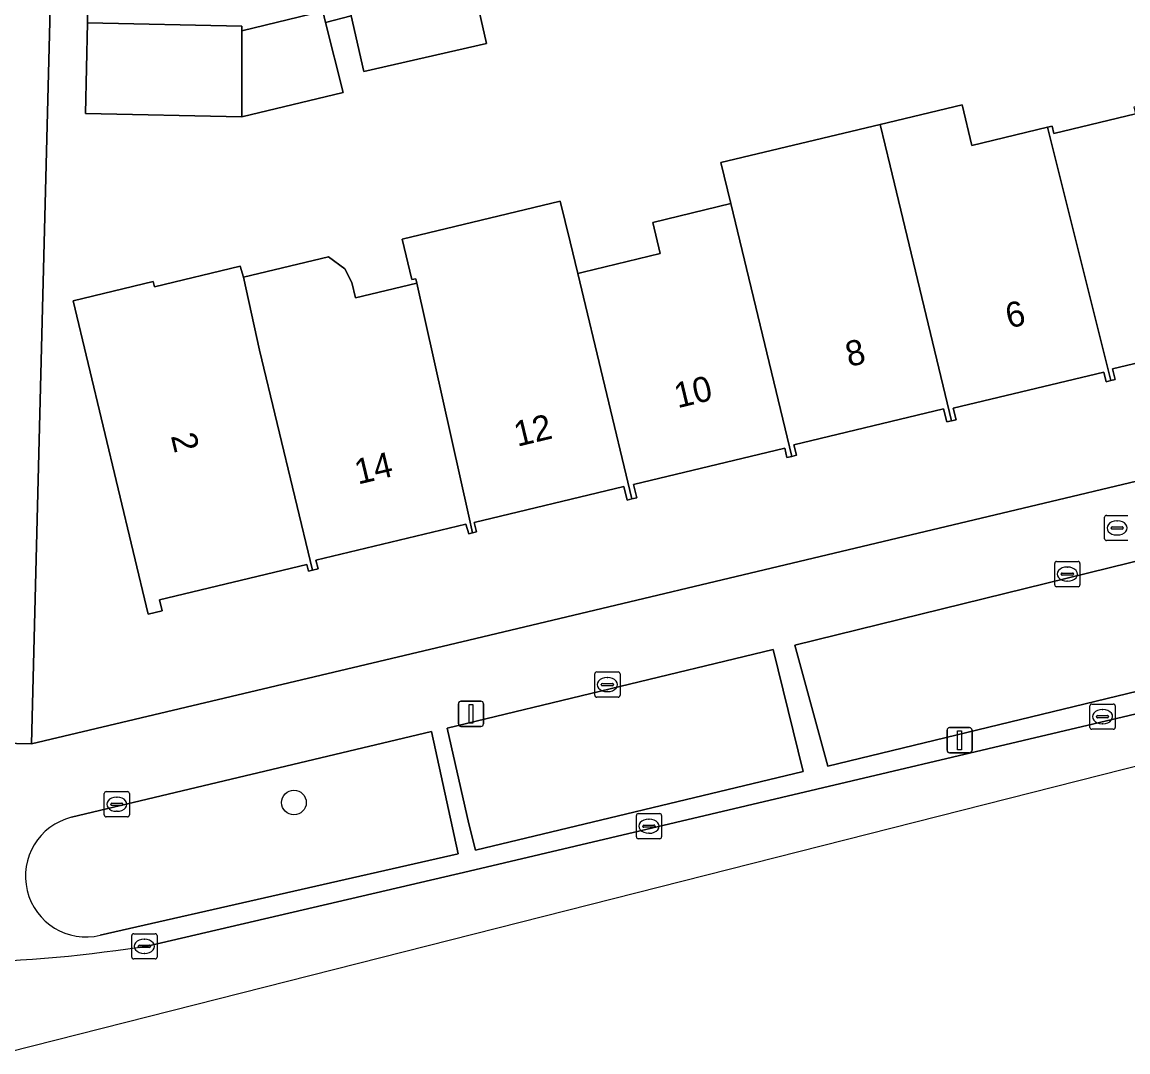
# Model space of a CAD drawing. Extents: x 162082 to 163401, y 388089 to 388636.
# Drawn here: x 162982.28 to 163026.16, y 388089.38 to 388130.23 of the extents above; entities that cross this region are included whole.
import ezdxf

# ---------------------------------------------------------------- set-up
doc = ezdxf.new("R2010")
doc.units = 0
for name, color, linetype in [('IMGEO_Boom', 7, 'Continuous'), ('IMGEO_Brandkraan', 7, 'Continuous'), ('IMGEO_Erf', 7, 'Continuous'), ('IMGEO_Groenvoorziening', 7, 'Continuous'), ('IMGEO_Kolk', 7, 'Continuous'), ('IMGEO_Lichtmast', 7, 'Continuous'), ('IMGEO_Muur', 7, 'Continuous'), ('IMGEO_Pand', 7, 'Continuous'), ('IMGEO_Pand_nummerreeks', 7, 'Continuous'), ('IMGEO_Rijbaan_lokaal_open', 7, 'Continuous'), ('IMGEO_Voetpad_open', 7, 'Continuous')]:
    doc.layers.add(name, color=color, linetype=linetype)

msp = doc.modelspace()

# ---------------------------------------------------------------- linework, layer by layer
at = {"layer": 'IMGEO_Boom'}
msp.add_circle((162993.067, 388099.273), 0.489, dxfattribs=at)
at = {"layer": 'IMGEO_Brandkraan'}
for p, q in [((163025.23, 388109.74), (163025.23, 388110.592)), ((163025.305, 388110.666), (163026.157, 388110.666)), ((163025.489, 388110.16), (163025.489, 388110.172)), ((163025.927, 388110.123), (163025.529, 388110.123)), ((163025.532, 388110.209), (163025.93, 388110.209)), ((163025.718, 388110.446), (163025.743, 388110.446)), ((163025.973, 388110.172), (163025.973, 388110.16)), ((163026.157, 388109.666), (163025.305, 388109.666)), ((163025.741, 388109.886), (163025.716, 388109.886))]:
    msp.add_line(p, q, dxfattribs=at)
for points in [[(163025.23, 388109.74), (163025.23, 388110.592)], [(163025.305, 388110.666), (163026.157, 388110.666)], [(163026.157, 388109.666), (163025.305, 388109.666)]]:
    msp.add_lwpolyline(points, dxfattribs=at)
for centre, radius, start, end in [((163025.307, 388110.59), 0.0765, 91.552, 178.448), ((163025.307, 388110.59), 0.0765, 91.552, 178.448), ((163025.529, 388110.169), 0.0403, 85.8775, 175.7526), ((163025.526, 388110.159), 0.0366, 178.938, 274.7102), ((163025.93, 388110.166), 0.043, 264.8664, 352.4533), ((163025.934, 388110.171), 0.0386, 1.7309, 96.639), ((163025.307, 388109.742), 0.0765, 181.552, 268.448), ((163025.307, 388109.742), 0.0765, 181.552, 268.448)]:
    msp.add_arc(centre, radius, start, end, dxfattribs=at)
for centre, major_axis, ratio, start_param, end_param in [((163025.717, 388110.166), (-0.387, 0.002), 0.722429, 4.712389, 7.853982), ((163025.742, 388110.166), (-0.39, 0.002), 0.717154, 1.570796, 4.712389)]:
    msp.add_ellipse(centre, major_axis=major_axis, ratio=ratio, start_param=start_param, end_param=end_param, dxfattribs=at)
at = {"layer": 'IMGEO_Erf'}
for points in [[(162983.995, 388154.044), (162983.292, 388126.643), (162983.093, 388118.887), (162982.649, 388101.605), (163000, 388105.719), (163032.884, 388113.546)], [(163000.215, 388131.551), (163000.709, 388129.388), (162995.842, 388128.278), (162995.34, 388130.478), (162994.322, 388130.219), (162995.024, 388127.441), (162991.001, 388126.47), (162984.799, 388126.609), (162984.88, 388130.204), (162984.88, 388131.337)], [(163031.496, 388117.898), (163025.552, 388116.472), (163025.653, 388116.053), (163025.475, 388116.011), (163025.297, 388115.968), (163025.206, 388116.349), (163019.229, 388114.915), (163019.339, 388114.458), (163019.155, 388114.414), (163018.969, 388114.369), (163018.844, 388114.89), (163012.902, 388113.464), (163013.003, 388113.047), (163012.817, 388113.002), (163012.629, 388112.957), (163012.54, 388113.328), (163006.541, 388111.889), (163006.668, 388111.361), (163006.48, 388111.316), (163006.29, 388111.27), (163006.162, 388111.805), (163000.224, 388110.381), (163000.312, 388110.012), (163000.146, 388109.973), (163000, 388109.938), (162999.885, 388110.316), (162993.942, 388108.891), (162994.025, 388108.545), (162993.807, 388108.493), (162993.645, 388108.454), (162993.582, 388108.718), (162987.729, 388107.314), (162987.832, 388106.882), (162987.277, 388106.749), (162984.308, 388119.179), (162987.484, 388119.941), (162987.533, 388119.736), (162990.936, 388120.553), (162991.06, 388120.113), (162994.432, 388120.922), (162995.081, 388120.446), (162995.366, 388119.907), (162995.509, 388119.294), (162997.937, 388119.877), (162997.898, 388120.053), (162997.74, 388120.015), (162997.364, 388121.625), (163003.633, 388123.129), (163004.023, 388121.519), (163004.325, 388120.264), (163004.549, 388120.318), (163007.603, 388121.051), (163007.306, 388122.289), (163010.403, 388123.032), (163010.002, 388124.657), (163016.329, 388126.175), (163019.576, 388126.954), (163019.964, 388125.336), (163022.972, 388126.058), (163023.153, 388126.101), (163023.223, 388125.809), (163026.465, 388126.588)]]:
    msp.add_lwpolyline(points, dxfattribs=at)
at = {"layer": 'IMGEO_Groenvoorziening'}
for points in [[(163030.418, 388109.816), (163012.938, 388105.514), (163014.256, 388100.719), (163031.232, 388104.833)], [(162998.52, 388102.094), (162984.243, 388098.69)], [(162985.382, 388094.006), (162999.589, 388097.232), (162998.52, 388102.094)]]:
    msp.add_lwpolyline(points, dxfattribs=at)
msp.add_lwpolyline([(163012.086, 388105.34), (162999.144, 388102.221), (163000, 388098.431), (163000.277, 388097.387), (163013.268, 388100.506)], close=True, dxfattribs=at)
msp.add_arc((162984.824, 388096.351), 2.41, 103.9476, 283.3869, dxfattribs=at)
at = {"layer": 'IMGEO_Kolk'}
for p, q in [((163023.254, 388107.909), (163023.254, 388108.761)), ((163023.329, 388108.835), (163024.181, 388108.835)), ((163024.255, 388108.761), (163024.255, 388107.909)), ((163023.513, 388108.329), (163023.513, 388108.341)), ((163023.556, 388108.378), (163023.954, 388108.378)), ((163023.742, 388108.615), (163023.767, 388108.615)), ((163023.997, 388108.341), (163023.997, 388108.329)), ((163023.951, 388108.292), (163023.553, 388108.292)), ((163023.765, 388108.055), (163023.74, 388108.055)), ((163024.181, 388107.835), (163023.329, 388107.835)), ((163005.004, 388103.526), (163005.004, 388104.378)), ((163005.079, 388104.452), (163005.931, 388104.452)), ((163006.005, 388104.378), (163006.005, 388103.526)), ((163005.263, 388103.946), (163005.263, 388103.958)), ((163005.306, 388103.995), (163005.704, 388103.995)), ((163005.492, 388104.232), (163005.517, 388104.232)), ((163005.747, 388103.958), (163005.747, 388103.946)), ((163005.701, 388103.909), (163005.303, 388103.909)), ((163005.515, 388103.672), (163005.49, 388103.672)), ((163005.931, 388103.452), (163005.079, 388103.452)), ((163024.651, 388102.253), (163024.651, 388103.105)), ((163024.726, 388103.179), (163025.578, 388103.179)), ((163025.652, 388103.105), (163025.652, 388102.253)), ((163024.91, 388102.673), (163024.91, 388102.685)), ((163025.348, 388102.636), (163024.95, 388102.636)), ((163024.953, 388102.722), (163025.351, 388102.722)), ((163025.139, 388102.959), (163025.164, 388102.959)), ((163025.394, 388102.685), (163025.394, 388102.673)), ((163025.578, 388102.179), (163024.726, 388102.179)), ((163025.162, 388102.399), (163025.137, 388102.399)), ((162985.538, 388098.779), (162985.538, 388099.631)), ((162985.613, 388099.705), (162986.465, 388099.705)), ((162986.539, 388099.631), (162986.539, 388098.779)), ((162985.797, 388099.199), (162985.797, 388099.211)), ((162986.235, 388099.162), (162985.837, 388099.162)), ((162985.84, 388099.248), (162986.238, 388099.248)), ((162986.026, 388099.485), (162986.051, 388099.485)), ((162986.281, 388099.211), (162986.281, 388099.199)), ((162986.465, 388098.705), (162985.613, 388098.705)), ((162986.049, 388098.925), (162986.024, 388098.925)), ((163006.653, 388097.909), (163006.653, 388098.761)), ((163006.728, 388098.835), (163007.58, 388098.835)), ((163007.654, 388098.761), (163007.654, 388097.909)), ((163006.912, 388098.329), (163006.912, 388098.341)), ((163007.35, 388098.292), (163006.952, 388098.292)), ((163006.955, 388098.378), (163007.353, 388098.378)), ((163007.141, 388098.615), (163007.166, 388098.615)), ((163007.396, 388098.341), (163007.396, 388098.329)), ((163007.58, 388097.835), (163006.728, 388097.835)), ((163007.164, 388098.055), (163007.139, 388098.055)), ((162986.633, 388093.142), (162986.633, 388093.994)), ((162986.708, 388094.068), (162987.56, 388094.068)), ((162987.121, 388093.848), (162987.146, 388093.848)), ((162987.634, 388093.994), (162987.634, 388093.142)), ((162986.892, 388093.562), (162986.892, 388093.574)), ((162987.33, 388093.525), (162986.932, 388093.525)), ((162986.935, 388093.611), (162987.333, 388093.611)), ((162987.376, 388093.574), (162987.376, 388093.562)), ((162987.56, 388093.068), (162986.708, 388093.068)), ((162987.144, 388093.288), (162987.119, 388093.288))]:
    msp.add_line(p, q, dxfattribs=at)
for points in [[(163023.254, 388107.909), (163023.254, 388108.761)], [(163023.329, 388108.835), (163024.181, 388108.835)], [(163024.255, 388108.761), (163024.255, 388107.909)], [(163024.181, 388107.835), (163023.329, 388107.835)], [(163005.004, 388103.526), (163005.004, 388104.378)], [(163005.079, 388104.452), (163005.931, 388104.452)], [(163006.005, 388104.378), (163006.005, 388103.526)], [(163005.931, 388103.452), (163005.079, 388103.452)], [(163024.651, 388102.253), (163024.651, 388103.105)], [(163024.726, 388103.179), (163025.578, 388103.179)], [(163025.652, 388103.105), (163025.652, 388102.253)], [(163025.578, 388102.179), (163024.726, 388102.179)], [(162985.538, 388098.779), (162985.538, 388099.631)], [(162985.613, 388099.705), (162986.465, 388099.705)], [(162986.539, 388099.631), (162986.539, 388098.779)], [(162986.465, 388098.705), (162985.613, 388098.705)], [(163006.653, 388097.909), (163006.653, 388098.761)], [(163006.728, 388098.835), (163007.58, 388098.835)], [(163007.654, 388098.761), (163007.654, 388097.909)], [(163007.58, 388097.835), (163006.728, 388097.835)], [(162986.633, 388093.142), (162986.633, 388093.994)], [(162986.708, 388094.068), (162987.56, 388094.068)], [(162987.634, 388093.994), (162987.634, 388093.142)], [(162987.56, 388093.068), (162986.708, 388093.068)]]:
    msp.add_lwpolyline(points, dxfattribs=at)
for centre, radius, start, end in [((163023.331, 388108.759), 0.0765, 91.552, 178.448), ((163023.331, 388108.759), 0.0765, 91.552, 178.448), ((163024.179, 388108.759), 0.0765, 1.552, 88.448), ((163024.179, 388108.759), 0.0765, 1.552, 88.448), ((163023.553, 388108.338), 0.0403, 85.8775, 175.7526), ((163023.55, 388108.328), 0.0366, 178.938, 274.7102), ((163023.954, 388108.335), 0.043, 264.8664, 352.4533), ((163023.958, 388108.34), 0.0386, 1.7309, 96.639), ((163023.331, 388107.911), 0.0765, 181.552, 268.448), ((163023.331, 388107.911), 0.0765, 181.552, 268.448), ((163024.179, 388107.911), 0.0765, 271.552, 358.448), ((163024.179, 388107.911), 0.0765, 271.552, 358.448), ((163005.081, 388104.376), 0.0765, 91.552, 178.448), ((163005.081, 388104.376), 0.0765, 91.552, 178.448), ((163005.929, 388104.376), 0.0765, 1.552, 88.448), ((163005.929, 388104.376), 0.0765, 1.552, 88.448), ((163005.303, 388103.955), 0.0403, 85.8775, 175.7526), ((163005.3, 388103.945), 0.0366, 178.938, 274.7102), ((163005.704, 388103.952), 0.043, 264.8664, 352.4533), ((163005.708, 388103.957), 0.0386, 1.7309, 96.639), ((163005.081, 388103.528), 0.0765, 181.552, 268.448), ((163005.081, 388103.528), 0.0765, 181.552, 268.448), ((163005.929, 388103.528), 0.0765, 271.552, 358.448), ((163005.929, 388103.528), 0.0765, 271.552, 358.448), ((163024.728, 388103.103), 0.0765, 91.552, 178.448), ((163024.728, 388103.103), 0.0765, 91.552, 178.448), ((163025.576, 388103.103), 0.0765, 1.552, 88.448), ((163025.576, 388103.103), 0.0765, 1.552, 88.448), ((163024.95, 388102.682), 0.0403, 85.8775, 175.7526), ((163024.947, 388102.672), 0.0366, 178.938, 274.7102), ((163025.351, 388102.679), 0.043, 264.8664, 352.4533), ((163025.355, 388102.684), 0.0386, 1.7309, 96.639), ((163024.728, 388102.255), 0.0765, 181.552, 268.448), ((163024.728, 388102.255), 0.0765, 181.552, 268.448), ((163025.576, 388102.255), 0.0765, 271.552, 358.448), ((163025.576, 388102.255), 0.0765, 271.552, 358.448), ((162985.615, 388099.629), 0.0765, 91.552, 178.448), ((162985.615, 388099.629), 0.0765, 91.552, 178.448), ((162986.463, 388099.629), 0.0765, 1.552, 88.448), ((162986.463, 388099.629), 0.0765, 1.552, 88.448), ((162985.837, 388099.208), 0.0403, 85.8775, 175.7526), ((162985.834, 388099.198), 0.0366, 178.938, 274.7102), ((162986.238, 388099.205), 0.043, 264.8664, 352.4533), ((162986.242, 388099.21), 0.0386, 1.7309, 96.639), ((162985.615, 388098.781), 0.0765, 181.552, 268.448), ((162985.615, 388098.781), 0.0765, 181.552, 268.448), ((162986.463, 388098.781), 0.0765, 271.552, 358.448), ((162986.463, 388098.781), 0.0765, 271.552, 358.448), ((163006.73, 388098.759), 0.0765, 91.552, 178.448), ((163006.73, 388098.759), 0.0765, 91.552, 178.448), ((163007.578, 388098.759), 0.0765, 1.552, 88.448), ((163007.578, 388098.759), 0.0765, 1.552, 88.448), ((163006.952, 388098.338), 0.0403, 85.8775, 175.7526), ((163006.949, 388098.328), 0.0366, 178.938, 274.7102), ((163007.353, 388098.335), 0.043, 264.8664, 352.4533), ((163007.357, 388098.34), 0.0386, 1.7309, 96.639), ((163006.73, 388097.911), 0.0765, 181.552, 268.448), ((163006.73, 388097.911), 0.0765, 181.552, 268.448), ((163007.578, 388097.911), 0.0765, 271.552, 358.448), ((163007.578, 388097.911), 0.0765, 271.552, 358.448), ((162986.71, 388093.992), 0.0765, 91.552, 178.448), ((162986.71, 388093.992), 0.0765, 91.552, 178.448), ((162987.558, 388093.992), 0.0765, 1.552, 88.448), ((162987.558, 388093.992), 0.0765, 1.552, 88.448), ((162986.932, 388093.571), 0.0403, 85.8775, 175.7526), ((162986.929, 388093.561), 0.0366, 178.938, 274.7102), ((162987.333, 388093.568), 0.043, 264.8664, 352.4533), ((162987.337, 388093.573), 0.0386, 1.7309, 96.639), ((162986.71, 388093.144), 0.0765, 181.552, 268.448), ((162986.71, 388093.144), 0.0765, 181.552, 268.448), ((162987.558, 388093.144), 0.0765, 271.552, 358.448), ((162987.558, 388093.144), 0.0765, 271.552, 358.448)]:
    msp.add_arc(centre, radius, start, end, dxfattribs=at)
for centre, major_axis, ratio, start_param, end_param in [((163023.741, 388108.335), (-0.387, 0.002), 0.722429, 4.712389, 7.853982), ((163023.766, 388108.335), (-0.39, 0.002), 0.717154, 1.570796, 4.712389), ((163005.491, 388103.952), (-0.387, 0.002), 0.722429, 4.712389, 7.853982), ((163005.516, 388103.952), (-0.39, 0.002), 0.717154, 1.570796, 4.712389), ((163025.138, 388102.679), (-0.387, 0.002), 0.722429, 4.712389, 7.853982), ((163025.163, 388102.679), (-0.39, 0.002), 0.717154, 1.570796, 4.712389), ((162986.025, 388099.205), (-0.387, 0.002), 0.722429, 4.712389, 7.853982), ((162986.05, 388099.205), (-0.39, 0.002), 0.717154, 1.570796, 4.712389), ((163007.14, 388098.335), (-0.387, 0.002), 0.722429, 4.712389, 7.853982), ((163007.165, 388098.335), (-0.39, 0.002), 0.717154, 1.570796, 4.712389), ((162987.12, 388093.568), (-0.387, 0.002), 0.722429, 4.712389, 7.853982), ((162987.145, 388093.568), (-0.39, 0.002), 0.717154, 1.570796, 4.712389)]:
    msp.add_ellipse(centre, major_axis=major_axis, ratio=ratio, start_param=start_param, end_param=end_param, dxfattribs=at)
at = {"layer": 'IMGEO_Lichtmast'}
for p, q in [((162999.595, 388102.391), (162999.595, 388103.191)), ((162999.595, 388103.191), (162999.595, 388102.391)), ((162999.695, 388103.291), (163000.485, 388103.291)), ((163000.485, 388103.291), (162999.695, 388103.291)), ((163000.585, 388103.191), (163000.585, 388102.391)), ((163000.585, 388102.391), (163000.585, 388103.191)), ((163000.485, 388102.291), (162999.695, 388102.291)), ((162999.695, 388102.291), (163000.485, 388102.291)), ((163019.082, 388102.245), (163019.872, 388102.245)), ((163019.872, 388102.245), (163019.082, 388102.245)), ((163018.982, 388101.345), (163018.982, 388102.145)), ((163018.982, 388102.145), (163018.982, 388101.345)), ((163019.972, 388102.145), (163019.972, 388101.345)), ((163019.972, 388101.345), (163019.972, 388102.145)), ((163019.872, 388101.245), (163019.082, 388101.245)), ((163019.082, 388101.245), (163019.872, 388101.245))]:
    msp.add_line(p, q, dxfattribs=at)
for points in [[(163000.015, 388103.166), (163000.165, 388103.166), (163000.165, 388102.416), (163000.015, 388102.416), (163000.015, 388103.166)], [(163019.402, 388102.12), (163019.552, 388102.12), (163019.552, 388101.37), (163019.402, 388101.37), (163019.402, 388102.12)]]:
    msp.add_lwpolyline(points, dxfattribs=at)
for centre, start, end in [((162999.695, 388103.191), 90, 180), ((162999.695, 388103.191), 90, 180), ((163000.485, 388103.191), 0, 90), ((163000.485, 388103.191), 360, 90), ((162999.695, 388102.391), 180, 270), ((162999.695, 388102.391), 180, 270), ((163000.485, 388102.391), 270, 0), ((163000.485, 388102.391), 270, 0), ((163019.082, 388102.145), 90, 180), ((163019.082, 388102.145), 90, 180), ((163019.872, 388102.145), 0, 90), ((163019.872, 388102.145), 360, 90), ((163019.082, 388101.345), 180, 270), ((163019.082, 388101.345), 180, 270), ((163019.872, 388101.345), 270, 0), ((163019.872, 388101.345), 270, 0)]:
    msp.add_arc(centre, 0.1, start, end, dxfattribs=at)
at = {"layer": 'IMGEO_Muur'}
msp.add_lwpolyline([(162983.292, 388126.643), (162983.093, 388118.887)], dxfattribs=at)
at = {"layer": 'IMGEO_Pand'}
for points in [[(163000.215, 388131.551), (163000.121, 388131.964), (162995.254, 388130.853), (162995.34, 388130.478), (162995.842, 388128.278), (163000.709, 388129.388)], [(162994.322, 388130.219), (162994.209, 388130.666), (162991.001, 388129.89), (162991.001, 388126.47), (162995.024, 388127.441)], [(162991.001, 388129.89), (162991.005, 388130.066), (162984.88, 388130.204), (162984.799, 388126.609), (162991.001, 388126.47)], [(163030.77, 388122.366), (163029.513, 388127.607), (163026.399, 388126.861), (163026.465, 388126.588), (163023.223, 388125.809), (163023.153, 388126.101), (163022.972, 388126.058), (163025.475, 388116.011), (163025.653, 388116.053), (163025.552, 388116.472), (163031.496, 388117.898), (163031.609, 388117.424), (163031.936, 388117.503)], [(163019.155, 388114.414), (163019.339, 388114.458), (163019.229, 388114.915), (163025.206, 388116.349), (163025.297, 388115.968), (163025.475, 388116.011), (163022.972, 388126.058), (163019.964, 388125.336), (163019.576, 388126.954), (163016.329, 388126.175), (163016.72, 388124.527)], [(163019.155, 388114.414), (163016.72, 388124.527), (163016.329, 388126.175), (163010.002, 388124.657), (163010.403, 388123.032), (163012.817, 388113.002), (163013.003, 388113.047), (163012.902, 388113.464), (163018.844, 388114.89), (163018.969, 388114.369)], [(163004.325, 388120.264), (163004.023, 388121.519), (163003.633, 388123.129), (162997.364, 388121.625), (162997.74, 388120.015), (162997.898, 388120.053), (162997.937, 388119.877), (163000, 388110.633), (163000.146, 388109.973), (163000.312, 388110.012), (163000.224, 388110.381), (163006.162, 388111.805), (163006.29, 388111.27), (163006.48, 388111.316)], [(163010.403, 388123.032), (163007.306, 388122.289), (163007.603, 388121.051), (163004.549, 388120.318), (163004.325, 388120.264), (163006.48, 388111.316), (163006.668, 388111.361), (163006.541, 388111.889), (163012.54, 388113.328), (163012.629, 388112.957), (163012.817, 388113.002)], [(162997.937, 388119.877), (162995.509, 388119.294), (162995.366, 388119.907), (162995.081, 388120.446), (162994.432, 388120.922), (162991.06, 388120.113), (162991.706, 388117.215), (162993.807, 388108.493), (162994.025, 388108.545), (162993.942, 388108.891), (162999.885, 388110.316), (163000, 388109.938), (163000.146, 388109.973), (163000, 388110.633)], [(162991.706, 388117.215), (162991.06, 388120.113), (162990.936, 388120.553), (162987.533, 388119.736), (162987.484, 388119.941), (162984.308, 388119.179), (162987.277, 388106.749), (162987.832, 388106.882), (162987.729, 388107.314), (162993.582, 388108.718), (162993.645, 388108.454), (162993.807, 388108.493)]]:
    msp.add_lwpolyline(points, close=True, dxfattribs=at)
at = {"layer": 'IMGEO_Rijbaan_lokaal_open'}
for points in [[(162979.37, 388092.916), (162972.729, 388092.877), (162922.556, 388094.219), (162920.309, 388094.297), (162920.075, 388094.305), (162920.001, 388091.209), (162981.751, 388089.382), (163030.627, 388101.772), (163065.289, 388110.558), (163068.422, 388106.205)], [(163058.909, 388110.401), (163039.364, 388105.834), (163035.801, 388104.993), (163000.016, 388096.549), (162987.243, 388093.581), (162986.946, 388093.542)]]:
    msp.add_lwpolyline(points, dxfattribs=at)
msp.add_arc((162978.689, 388147.311), 54.399, 270.717, 278.7302, dxfattribs=at)
at = {"layer": 'IMGEO_Voetpad_open'}
for points in [[(162983.093, 388118.887), (162983.292, 388126.643), (162983.995, 388154.044), (162984.081, 388157.406)], [(162980.912, 388152.448), (162980.612, 388140.675), (162981.111, 388140.658), (162980.865, 388126.85), (162980.259, 388126.871), (162980.188, 388124.07), (162980.079, 388114.681), (162979.65, 388101.666), (162982.649, 388101.605), (162983.093, 388118.887)], [(163065.569, 388120.418), (163065.358, 388121.308), (163062.369, 388120.565), (163049.987, 388117.618), (163042.915, 388115.935), (163037.606, 388114.671), (163034.319, 388113.888), (163032.884, 388113.546), (163000, 388105.719), (162982.649, 388101.605), (162979.65, 388101.666), (162979.507, 388097.333), (162979.381, 388093.415), (162979.37, 388092.916)], [(162986.946, 388093.542), (162987.243, 388093.581), (163000.016, 388096.549), (163035.801, 388104.993), (163035.703, 388105.437), (163039.265, 388106.281), (163039.364, 388105.834), (163058.909, 388110.401)], [(163031.232, 388104.833), (163014.256, 388100.719), (163012.938, 388105.514), (163030.418, 388109.816)], [(162984.243, 388098.69), (162998.52, 388102.094), (162999.589, 388097.232)], [(162999.589, 388097.232), (162985.382, 388094.006)]]:
    msp.add_lwpolyline(points, dxfattribs=at)
for points in [[(163007.649, 388133.745), (163012.763, 388134.969), (163012.854, 388134.588), (163015.392, 388135.197), (163019.223, 388136.103), (163018.818, 388137.762), (163013.038, 388136.394), (162994.164, 388131.611), (162990.963, 388130.853), (162990.972, 388131.168), (162984.88, 388131.337), (162984.88, 388130.204), (162991.005, 388130.066), (162991.001, 388129.89), (162994.209, 388130.666), (162994.322, 388130.219), (162995.34, 388130.478), (162995.254, 388130.853), (163000.121, 388131.964), (163000.215, 388131.551), (163002.888, 388132.215), (163002.8, 388132.584)], [(163013.268, 388100.506), (163000.277, 388097.387), (163000, 388098.431), (162999.144, 388102.221), (163012.086, 388105.34)]]:
    msp.add_lwpolyline(points, close=True, dxfattribs=at)
for centre, radius, start, end in [((162984.824, 388096.351), 2.41, 103.9476, 283.3869), ((162978.689, 388147.311), 54.399, 270.717, 278.7302)]:
    msp.add_arc(centre, radius, start, end, dxfattribs=at)

# ---------------------------------------------------------------- texts
at = {"layer": 'IMGEO_Pand_nummerreeks'}
for s, rotation, p in [('6', 13.5156, (163021.438, 388118.072)), ('8', 13.5156, (163015.09, 388116.546)), ('10', 13.5161, (163008.291, 388114.911)), ('12', 13.5161, (163001.933, 388113.384)), ('2', 283.4356, (162988.179, 388113.819)), ('14', 13.4817, (162995.61, 388111.884))]:
    msp.add_text(s, height=1, rotation=rotation, dxfattribs=at).set_placement(p)

doc.saveas('drawing.dxf')
